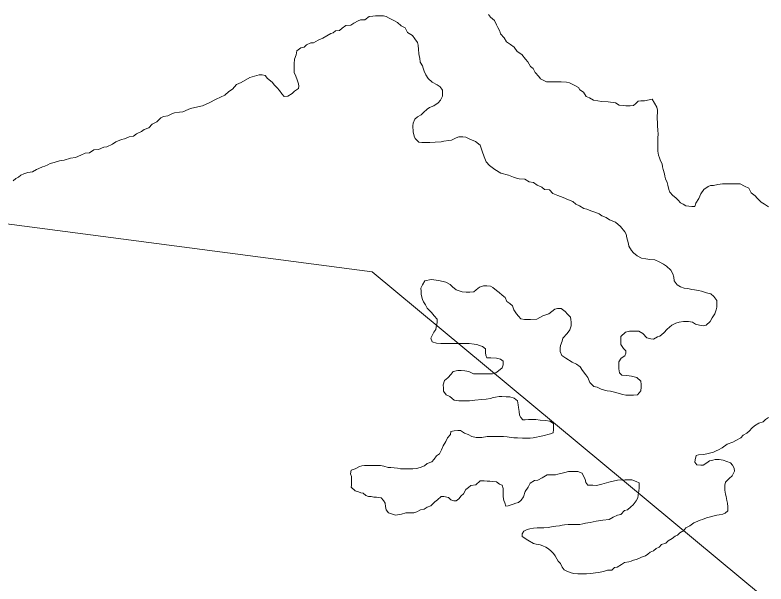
# Model space of a CAD drawing. Extents: x -1643653 to 4543381, y 1624270 to 13878484.
# Drawn here: x 803485 to 804105, y 9015281 to 9015750 of the extents above; entities that cross this region are included whole.
import ezdxf

# ---------------------------------------------------------------- set-up
doc = ezdxf.new("R2010")
doc.units = 0
doc.header["$LTSCALE"] = 160
doc.layers.add('60', color=7, linetype='Continuous', lineweight=13)

msp = doc.modelspace()

# ---------------------------------------------------------------- linework, layer by layer
at = {"layer": '60'}
for points in [[(807126, 9013554.3), (805831.2, 9014683.5), (804956.4, 9014561), (803779.5, 9015538.2), (802903.5, 9015653.1), (801522.3, 9016894.9), (800901.2, 9016842.4), (800376.3, 9017157.5), (799886.4, 9016711.1), (799746.4, 9016868.7), (799540.1, 9016834.7), (799794.2, 9017234.1), (799926.4, 9018248.5), (800734.8, 9018666.7), (801270.7, 9019718.2), (802746.2, 9020198.7), (804393.9, 9022148.4), (804477.4, 9023011.8), (804881.1, 9023304.3), (805354.3, 9023555), (806014.4, 9022695.6), (806410.3, 9021665.8)], [(803601.7, 9015661.8), (803605.2, 9015665.3), (803607.2, 9015666.3), (803610.8, 9015666.8), (803614.3, 9015668.5), (803616.5, 9015669.3), (803620.5, 9015670), (803623.3, 9015670.2), (803627.6, 9015672.2), (803629.6, 9015672.9), (803633.1, 9015673.7), (803639.6, 9015675.1), (803645.1, 9015677.6), (803650.8, 9015680.6), (803658, 9015683.9), (803661.2, 9015686.9), (803664.2, 9015688.9), (803667.5, 9015692.6), (803671.5, 9015694.3), (803678.6, 9015698.6), (803686.3, 9015700.8), (803688.8, 9015700.7), (803691.1, 9015700.2), (803693.1, 9015697.7), (803697.1, 9015694.7), (803698.8, 9015692.2), (803701, 9015689.9), (803703, 9015687.9), (803705, 9015685.1), (803707, 9015682.8), (803710, 9015683.1), (803713.5, 9015685.3), (803715.5, 9015687.3), (803718.8, 9015689.3), (803719, 9015691.3), (803718.8, 9015693.3), (803717.6, 9015696.5), (803716.6, 9015699.6), (803715.1, 9015702.6), (803715.1, 9015706.3), (803715.2, 9015709.8), (803715.5, 9015713.6), (803716.7, 9015717.3), (803717.3, 9015720.6), (803720.8, 9015723.1), (803723.3, 9015723.5), (803725.3, 9015725.5), (803728.8, 9015727), (803731.1, 9015727.2), (803735.1, 9015729.2), (803738.8, 9015730.9), (803742.1, 9015732.9), (803745.4, 9015734.7), (803747.4, 9015735.4), (803749.4, 9015737.1), (803752.7, 9015737.4), (803754.9, 9015739.3), (803757.9, 9015741.3), (803761.9, 9015741.8), (803764.5, 9015743.3), (803768, 9015745.3), (803770, 9015746), (803773.5, 9015746.2), (803777, 9015748.7), (803780.2, 9015749.2), (803782.2, 9015749.4), (803785.5, 9015749.4), (803788.8, 9015749.4), (803791, 9015748.9), (803793.5, 9015747.4), (803797, 9015745.8), (803800.5, 9015743.8), (803803.5, 9015741), (803806.7, 9015739.5), (803808.7, 9015735.5), (803812.9, 9015733.2), (803814.9, 9015730.4), (803817.1, 9015727.4), (803817.6, 9015725.2), (803817.8, 9015721.7), (803818, 9015718.4), (803818.5, 9015716.4), (803819, 9015714.4), (803819.2, 9015711.1), (803821, 9015708.1), (803821.7, 9015706.1), (803822.4, 9015703.8), (803823.9, 9015700.8), (803825.9, 9015697.6), (803829.1, 9015694.6), (803833.3, 9015692.5), (803835.6, 9015690.8), (803837.6, 9015688), (803837.5, 9015685.7), (803837.5, 9015683), (803836, 9015679.7), (803834, 9015677.7), (803830.5, 9015675), (803827, 9015673.8), (803824.9, 9015672.3), (803821.9, 9015669.6)], [(804010.8, 9015680.7), (804004.3, 9015679.2), (804001.3, 9015679.2), (803999.3, 9015679), (803997.2, 9015677), (803995.2, 9015675.3), (803992.5, 9015675), (803989, 9015675.1), (803986.7, 9015675.3), (803983.5, 9015675.8), (803980.5, 9015677.6), (803974.5, 9015678.4), (803969, 9015678.7), (803965.8, 9015679.2), (803962.3, 9015679.8), (803959, 9015681.8), (803956.3, 9015682.8), (803954.1, 9015686.3), (803951.1, 9015688.3), (803949.8, 9015690.3), (803946.3, 9015692.1), (803942.6, 9015694.2), (803939.9, 9015694.7), (803935.6, 9015694.9), (803931.9, 9015695), (803928.1, 9015695), (803923.4, 9015695), (803918.6, 9015697.3), (803917.1, 9015699.3), (803914.2, 9015702.6), (803912.4, 9015705.9), (803910.2, 9015707.6), (803908.2, 9015711.4), (803906.2, 9015713.7), (803903, 9015717.4), (803899.3, 9015720), (803896.8, 9015723.5), (803893.8, 9015725.8), (803890.6, 9015728), (803888.6, 9015731.3), (803885.6, 9015734.6), (803884.9, 9015736.6), (803883.4, 9015739.8), (803882.2, 9015741.9), (803880.5, 9015745.4), (803877.2, 9015748.4), (803875.5, 9015750.4)], [(804010.8, 9015680.7), (804004.3, 9015679.2), (804001.3, 9015679.2), (803999.3, 9015679), (803997.2, 9015677), (803995.2, 9015675.3), (803992.5, 9015675), (803989, 9015675.1), (803986.7, 9015675.3), (803983.5, 9015675.8), (803980.5, 9015677.6), (803974.5, 9015678.4), (803969, 9015678.7), (803965.8, 9015679.2), (803962.3, 9015679.8), (803959, 9015681.8), (803956.3, 9015682.8), (803954.1, 9015686.3), (803951.1, 9015688.3), (803949.8, 9015690.3), (803946.3, 9015692.1), (803942.6, 9015694.2), (803939.9, 9015694.7), (803935.6, 9015694.9), (803931.9, 9015695), (803928.1, 9015695), (803923.4, 9015695), (803918.6, 9015697.3), (803917.1, 9015699.3), (803914.2, 9015702.6), (803912.4, 9015705.9), (803910.2, 9015707.6), (803908.2, 9015711.4), (803906.2, 9015713.7), (803903, 9015717.4), (803899.3, 9015720), (803896.8, 9015723.5), (803893.8, 9015725.8), (803890.6, 9015728), (803888.6, 9015731.3), (803885.6, 9015734.6), (803884.9, 9015736.6), (803883.4, 9015739.8), (803882.2, 9015741.9), (803880.5, 9015745.4), (803877.2, 9015748.4), (803875.5, 9015750.4)], [(804106.7, 9015591.7), (804103.4, 9015593.9), (804100.7, 9015595.7), (804097.5, 9015599), (804095.7, 9015601), (804092.5, 9015603.3), (804090.5, 9015607.1), (804087, 9015608.8), (804083.3, 9015610.8), (804079.5, 9015610.9), (804074.8, 9015610.9), (804070.8, 9015610.9), (804068.8, 9015610.7), (804065, 9015610.2), (804061.5, 9015609.5), (804059, 9015609.5), (804057, 9015608.5), (804053.5, 9015606), (804051, 9015602.6), (804049.4, 9015598.6), (804046.7, 9015594.8), (804045.9, 9015592.1), (804043.6, 9015592.1), (804040.9, 9015592.4), (804038.6, 9015592.6), (804036.4, 9015593.9), (804034.1, 9015595.2), (804032.2, 9015597.2), (804030.4, 9015599.2), (804027.7, 9015601.2), (804025.2, 9015604), (804024.5, 9015606.2), (804023.8, 9015609.7), (804023, 9015611.8), (804021.8, 9015615), (804021.1, 9015617), (804020.8, 9015619), (804019.8, 9015622.5), (804019.4, 9015624.8), (804018.9, 9015627.3), (804017.7, 9015629.8), (804016.9, 9015632.3), (804015.9, 9015634.3), (804015.5, 9015637.8), (804015.5, 9015640.3), (804015.5, 9015645.1), (804015.5, 9015648.1), (804015.6, 9015652.4), (804015.3, 9015654.6), (804015.1, 9015659.1), (804015.1, 9015661.4), (804014.9, 9015664.4), (804014.9, 9015667.1), (804015, 9015669.1), (804015, 9015671.6), (804014.5, 9015673.9), (804010.8, 9015680.7)], [(804106.7, 9015591.7), (804103.4, 9015593.9), (804100.7, 9015595.7), (804097.5, 9015599), (804095.7, 9015601), (804092.5, 9015603.3), (804090.5, 9015607.1), (804087, 9015608.8), (804083.3, 9015610.8), (804079.5, 9015610.9), (804074.8, 9015610.9), (804070.8, 9015610.9), (804068.8, 9015610.7), (804065, 9015610.2), (804061.5, 9015609.5), (804059, 9015609.5), (804057, 9015608.5), (804053.5, 9015606), (804051, 9015602.6), (804049.4, 9015598.6), (804046.7, 9015594.8), (804045.9, 9015592.1), (804043.6, 9015592.1), (804040.9, 9015592.4), (804038.6, 9015592.6), (804036.4, 9015593.9), (804034.1, 9015595.2), (804032.2, 9015597.2), (804030.4, 9015599.2), (804027.7, 9015601.2), (804025.2, 9015604), (804024.5, 9015606.2), (804023.8, 9015609.7), (804023, 9015611.8), (804021.8, 9015615), (804021.1, 9015617), (804020.8, 9015619), (804019.8, 9015622.5), (804019.4, 9015624.8), (804018.9, 9015627.3), (804017.7, 9015629.8), (804016.9, 9015632.3), (804015.9, 9015634.3), (804015.5, 9015637.8), (804015.5, 9015640.3), (804015.5, 9015645.1), (804015.5, 9015648.1), (804015.6, 9015652.4), (804015.3, 9015654.6), (804015.1, 9015659.1), (804015.1, 9015661.4), (804014.9, 9015664.4), (804014.9, 9015667.1), (804015, 9015669.1), (804015, 9015671.6), (804014.5, 9015673.9), (804010.8, 9015680.7)], [(803821.9, 9015669.6), (803819.9, 9015667.8), (803816.9, 9015666.1), (803814.9, 9015664.1), (803813.3, 9015660.8), (803813.1, 9015658.6), (803813.5, 9015653.8), (803814.3, 9015650.1), (803815, 9015648.1), (803818.2, 9015645.1), (803820.5, 9015644.8), (803824.2, 9015644.8), (803827.2, 9015645), (803831.7, 9015645.2), (803836.5, 9015645.4), (803838.7, 9015645.9), (803842.8, 9015646.6), (803845, 9015646.9), (803848.8, 9015648.8), (803851, 9015649.6), (803854.5, 9015649.6), (803856.8, 9015649.3), (803860.3, 9015647.5), (803865, 9015645.7), (803868.7, 9015642.8), (803870.5, 9015637.7), (803872, 9015633), (803873.8, 9015629), (803876.4, 9015626), (803880.8, 9015622.7), (803880.8, 9015622.7), (803885.9, 9015619.5), (803885.9, 9015619.5), (803892.1, 9015618), (803892.1, 9015618), (803896.2, 9015616.4), (803898.7, 9015615.4), (803901, 9015614.9), (803905.5, 9015614.6), (803909.2, 9015612.3), (803912.7, 9015611.8), (803915.7, 9015609.8), (803919.7, 9015608), (803921.9, 9015606.2), (803926.1, 9015605.7), (803928.6, 9015602.9), (803932.9, 9015601.2), (803937.3, 9015599.6), (803941.6, 9015597.6), (803945.1, 9015596.1), (803947.6, 9015594.1), (803950.8, 9015592.5), (803954.3, 9015590.5), (803956.8, 9015590), (803960, 9015588.5), (803963.5, 9015587.4), (803967, 9015585.9), (803969.2, 9015584.4), (803972.7, 9015582.9), (803975.5, 9015581.1), (803980.5, 9015579.1), (803984.5, 9015575.7), (803988.2, 9015571.2), (803989.2, 9015569.2), (803989.7, 9015566.2), (803990.4, 9015564.2), (803991.1, 9015561.4), (803991.6, 9015559.4), (803993.6, 9015555.9), (803995.3, 9015553.8), (803998.3, 9015551.3), (804001.8, 9015549.3), (804005.5, 9015549), (804008.8, 9015548.3), (804012.8, 9015548), (804016.5, 9015546.5), (804020.2, 9015544.4), (804022.5, 9015542.7), (804026.2, 9015539.4), (804027.7, 9015536.4), (804028.7, 9015533.8), (804028.9, 9015530.6), (804031.4, 9015527.3), (804034.1, 9015525.8), (804037.1, 9015524.8), (804040.1, 9015524.3), (804043.4, 9015523.7), (804045.8, 9015523.2), (804049.1, 9015522.7), (804051.6, 9015522.2), (804055.6, 9015520.9), (804059.3, 9015519.9), (804061.6, 9015517.9), (804064, 9015514.6), (804064, 9015512.6), (804064, 9015509.1), (804063.7, 9015506.8), (804062.5, 9015503.6), (804060.4, 9015500.1), (804058.7, 9015497.1), (804055.4, 9015494.1)], [(803483.3, 9015613.3), (803485.3, 9015615.1), (803487.6, 9015616.3), (803489.6, 9015617.8), (803492.1, 9015619), (803495.3, 9015620.2), (803499.1, 9015620.7), (803502.4, 9015622.7), (803504.4, 9015623.4), (803507.4, 9015624.7), (803509.4, 9015625.4), (803511.7, 9015626.4), (803513.7, 9015627.6), (803516.9, 9015628.4), (803521.4, 9015629.8), (803525.4, 9015630.3), (803530.5, 9015632), (803534.7, 9015632.5), (803539, 9015634.5), (803542.5, 9015636.2), (803546.2, 9015636.4), (803549.8, 9015638.7), (803553.5, 9015639.1), (803558, 9015640.9), (803560.5, 9015641.3), (803565.3, 9015643.6), (803567.8, 9015645.3), (803572.6, 9015647.3), (803575.1, 9015648), (803578.9, 9015649.5), (803582.6, 9015650.2), (803585.1, 9015652), (803589.2, 9015653.9), (803591.2, 9015655.7), (803595.2, 9015657.1), (803598, 9015660.1), (803601.7, 9015661.8)], [(803871.6, 9015526.5), (803868.3, 9015525.4), (803865.5, 9015523.4), (803863.6, 9015521.6), (803860.3, 9015521.3), (803857.3, 9015521.4), (803853.8, 9015521.6), (803851.3, 9015522.4), (803848.9, 9015523.2), (803845.9, 9015525.7), (803843.9, 9015527.7), (803840.4, 9015529.5), (803834.7, 9015531.1), (803828.4, 9015531.7), (803823.1, 9015530.7)], [(803823.1, 9015530.7), (803821, 9015527.4), (803819.7, 9015524.8), (803820.1, 9015522.1), (803820.1, 9015519.7), (803820.6, 9015517.3), (803821, 9015515.4), (803821.9, 9015513.4), (803823.6, 9015511), (803824.9, 9015508.2), (803828.6, 9015504.6), (803830.8, 9015501.9), (803833.1, 9015499.1), (803833.1, 9015496.1), (803832.8, 9015494.1), (803832, 9015490.6), (803830.5, 9015488.3), (803829, 9015485.6), (803828, 9015483.4), (803829.2, 9015480.3), (803832.7, 9015479.3), (803836.2, 9015479.1), (803839.4, 9015479), (803842.7, 9015479), (803846.2, 9015479), (803850.7, 9015479), (803854.2, 9015478.9), (803857.7, 9015478.9), (803859.7, 9015478.9), (803863.7, 9015478.6), (803865.9, 9015478.1), (803868.2, 9015477.3), (803870.7, 9015476.6), (803873.2, 9015474.6), (803873.1, 9015471.3), (803873.4, 9015469.3), (803874.3, 9015467.3), (803877.6, 9015467.3), (803882.1, 9015467), (803885.6, 9015466.2), (803887.8, 9015464.4), (803887.8, 9015461.4), (803887, 9015458.9), (803883.8, 9015456.5), (803881.8, 9015454.7), (803878.8, 9015454), (803874.5, 9015454), (803870, 9015454), (803865.5, 9015454.1), (803863.2, 9015454.1), (803859.3, 9015455.9), (803856, 9015456.6), (803853, 9015456.7), (803850.3, 9015456.7), (803846.5, 9015456), (803844.7, 9015453.7), (803842, 9015450.7), (803839.4, 9015448.5), (803838.2, 9015445), (803838.4, 9015442.2), (803838.4, 9015439.7), (803840.6, 9015436.7), (803843.8, 9015435.2), (803847.3, 9015432.2), (803851.1, 9015431.6), (803853.1, 9015431.6), (803855.3, 9015431.6), (803859.8, 9015431.8), (803864.3, 9015432.3), (803870.1, 9015432.8), (803873.8, 9015433.2), (803877.3, 9015433.7), (803879.4, 9015434.5), (803881.4, 9015434.7), (803884.4, 9015435.2), (803886.6, 9015435.2), (803890.1, 9015435.1), (803893.1, 9015435.1), (803896.9, 9015433.8), (803899.6, 9015431.6), (803900.1, 9015428.3), (803900.3, 9015426.3), (803900.8, 9015423), (803901.3, 9015420), (803902.2, 9015418), (803904, 9015416), (803906, 9015416), (803908.5, 9015416.2), (803910.5, 9015416.2), (803914.7, 9015416.2), (803918.2, 9015415.9), (803922.7, 9015415.6), (803926.2, 9015414.9), (803929.2, 9015413.1), (803929.2, 9015411.1), (803929.2, 9015408.1), (803928.9, 9015405.3), (803926.7, 9015404.6), (803920.4, 9015402.9), (803912.4, 9015401.2), (803909.9, 9015401)], [(804055.4, 9015494.1), (804053.1, 9015493.6), (804049.9, 9015494.2), (804046.6, 9015494.9), (804043.9, 9015496.7), (804040.7, 9015497.2), (804036.7, 9015497.2), (804033.1, 9015496.5), (804030.4, 9015495.8), (804027.1, 9015494.1), (804025.1, 9015492.6), (804023.1, 9015490.8), (804020.3, 9015487.8), (804017.1, 9015485.1), (804015, 9015484.4), (804011.8, 9015482.6), (804009.5, 9015482.9), (804006.3, 9015483.7), (804003.1, 9015487.2), (803999.8, 9015489.2), (803996.3, 9015489.2), (803992.1, 9015489.3), (803988.6, 9015488.3), (803985, 9015484.8), (803985, 9015481.3), (803985, 9015478.3), (803987.2, 9015475), (803989, 9015473), (803988.9, 9015471), (803988.2, 9015468.8), (803985.2, 9015466.8), (803983.1, 9015463.8), (803983.1, 9015461.6), (803983.1, 9015458.1), (803983.8, 9015454.8), (803985.8, 9015452.8), (803989.8, 9015452.7), (803993.8, 9015452), (803998, 9015450.9), (804001.3, 9015447.9), (804001.7, 9015445.2), (804001.7, 9015442.9), (804001.5, 9015439.9), (803998.7, 9015436.7), (803995.4, 9015436.4), (803992.9, 9015436.5), (803988.9, 9015436.5), (803986.4, 9015437), (803981.7, 9015438.3), (803978.4, 9015439.1), (803976.2, 9015439.8), (803973.7, 9015439.9), (803971.5, 9015440.5), (803968.5, 9015441.3), (803965.3, 9015443.1), (803962.6, 9015443.6), (803959.3, 9015446.8), (803957.6, 9015451.1), (803956.1, 9015453.1), (803953.2, 9015456.7), (803951.4, 9015459.7), (803948.2, 9015461.9), (803944.7, 9015463.7), (803939.5, 9015467), (803936.2, 9015469), (803934.8, 9015472.3), (803934.8, 9015475.5), (803935.1, 9015477.5), (803936.3, 9015481), (803937.1, 9015483.3), (803940.6, 9015487.3), (803942.7, 9015490.3), (803943.9, 9015493.5), (803943.9, 9015496.5), (803943.7, 9015498.8), (803943.2, 9015500.8), (803940.7, 9015503.3), (803939, 9015505.3), (803935.5, 9015507.8), (803932.5, 9015507.8), (803930.5, 9015507.4), (803925.5, 9015503.6), (803920.5, 9015501.9), (803915.5, 9015499), (803910.2, 9015498.7), (803905.4, 9015498.8), (803902.2, 9015499.5), (803900.5, 9015501.6), (803898.7, 9015503.6), (803896.5, 9015506.8), (803895.5, 9015510.1), (803893.3, 9015511.9), (803890.8, 9015513.8), (803889.5, 9015516.9), (803886.9, 9015518.9), (803884.5, 9015521), (803882.3, 9015522.8), (803879.2, 9015525.2), (803877.3, 9015526.3), (803874.2, 9015526.5), (803871.6, 9015526.5)], [(804065.6, 9015391.2), (804068.4, 9015392.9), (804072.7, 9015395.9), (804077.4, 9015397.6), (804079.9, 9015399.1), (804083.9, 9015401.3), (804086, 9015403.3), (804089, 9015405), (804091.2, 9015407), (804093, 9015409.2), (804095.3, 9015411.2), (804098.8, 9015413.2), (804102.3, 9015414.5), (804104.3, 9015416.4), (804106.8, 9015417.9)], [(803909.9, 9015401), (803906.6, 9015401), (803903.6, 9015401), (803899.6, 9015401.3), (803896.6, 9015401.3), (803894.4, 9015401.6), (803890.9, 9015402.1), (803887.9, 9015402.3), (803885.1, 9015402.4), (803883.1, 9015402.4), (803880.1, 9015402.4), (803877.1, 9015402.4), (803874.4, 9015402.2), (803870.1, 9015401.5), (803868.1, 9015401.5), (803865.3, 9015401.5), (803861.8, 9015402.3), (803858.9, 9015404), (803855.9, 9015405.1), (803852.6, 9015407.3), (803850.4, 9015407.3), (803847.4, 9015407.1), (803844.6, 9015406.4), (803844.1, 9015403.9), (803841.8, 9015401.2), (803840.3, 9015398.2), (803838.3, 9015394.7), (803836.8, 9015391.2), (803835.2, 9015387.9), (803832.7, 9015386.4), (803830.7, 9015383.5), (803828.7, 9015381.5), (803824.9, 9015380), (803822.7, 9015378.2), (803819.1, 9015376.8), (803816.1, 9015375.8), (803813.1, 9015375.6), (803811.1, 9015375.6), (803809.1, 9015375.6), (803806.9, 9015375.6), (803804.9, 9015375.6), (803802.9, 9015375.6), (803800.4, 9015376.1), (803795.1, 9015376.8), (803792.8, 9015376.8), (803789.1, 9015377.8), (803786.4, 9015378.3), (803783.4, 9015378.4), (803781.3, 9015378.4), (803779.1, 9015378.4), (803775.8, 9015378.4), (803773.1, 9015378.4), (803771.1, 9015378.2), (803769.1, 9015377.5), (803765.6, 9015375.7), (803762.3, 9015374.5), (803761.8, 9015371.5), (803762.5, 9015369.2), (803762.5, 9015366), (803762.5, 9015364), (803762.5, 9015362), (803762.2, 9015360.4)], [(803908, 9015316.8), (803912.7, 9015314.1), (803915, 9015313.5), (803918.2, 9015313), (803920.4, 9015312), (803922.9, 9015311), (803925.2, 9015309.7), (803927.4, 9015307.7), (803929.4, 9015305.7), (803930.6, 9015303.7), (803931.9, 9015301.4), (803933.1, 9015299.4), (803935.1, 9015297.4), (803936.3, 9015294.4), (803938.1, 9015292.4), (803940.3, 9015291.1), (803943.8, 9015289.8), (803946, 9015289.3), (803949.3, 9015289), (803951.3, 9015289), (803954.5, 9015289), (803956.5, 9015289), (803960, 9015289.2), (803964, 9015289.7), (803966.3, 9015290.2), (803970.6, 9015290.9), (803973.8, 9015292.1), (803977.3, 9015292.1), (803979.6, 9015294.1), (803981.8, 9015294.6), (803985.3, 9015296.6), (803987.9, 9015298.3), (803991.4, 9015299), (803993.4, 9015299.5), (803995.4, 9015300.2), (803997.4, 9015300.7), (803999.7, 9015301.7), (804001.9, 9015302.7), (804005.2, 9015303.9), (804007.2, 9015305.2), (804009.2, 9015306.9), (804011.7, 9015307.9), (804014, 9015309.9), (804016.5, 9015311.1), (804018.5, 9015313.1), (804022, 9015314.3), (804024, 9015316.1), (804027.3, 9015318.1), (804029.6, 9015320.1), (804031.6, 9015320.8), (804033.6, 9015322.8), (804036.8, 9015324.8), (804038.6, 9015327), (804041.9, 9015328.7), (804045.1, 9015331), (804048.4, 9015332.4), (804050.4, 9015333.2), (804052.4, 9015333.9), (804055.7, 9015335.1), (804057.7, 9015335.6), (804060.9, 9015336.6), (804064, 9015337.3), (804066, 9015337.6), (804069, 9015338.3), (804071, 9015339.1), (804073.2, 9015341), (804073.2, 9015344.3), (804073, 9015347.3), (804072.5, 9015349.6), (804071.8, 9015352.8), (804071.3, 9015354.8), (804070.6, 9015358.1), (804070.6, 9015360.1), (804070.6, 9015362.1), (804071.2, 9015364.6), (804074.4, 9015367.6), (804076.7, 9015369.8), (804078.7, 9015373.8), (804078.5, 9015376.1), (804077, 9015378.6), (804075.5, 9015380.6), (804072.3, 9015381.8), (804069.3, 9015382.9), (804066.1, 9015383.4), (804062.8, 9015383.4), (804060.8, 9015382.7), (804058, 9015382.2), (804056, 9015380.5), (804052.8, 9015378.7), (804050.8, 9015378.7), (804047.5, 9015379), (804046, 9015381), (804046.3, 9015383), (804047.1, 9015386.5), (804049.1, 9015387.3), (804053.3, 9015387.5), (804057.1, 9015388.2), (804059.3, 9015388.7), (804061.3, 9015389.4), (804063.6, 9015390.4), (804065.6, 9015391.2)], [(803809.3, 9015339.3), (803811.3, 9015339.3), (803814.1, 9015339.2), (803816.4, 9015340), (803819.4, 9015341.7), (803822.6, 9015342.4), (803824.9, 9015343.9), (803827.9, 9015345.2), (803831.4, 9015348.4), (803833.4, 9015350.1), (803836.5, 9015352.9), (803838.7, 9015352.8), (803842.5, 9015352.1), (803844.5, 9015350.1), (803846.9, 9015349.3), (803848.9, 9015349.3), (803851, 9015351), (803853, 9015353.3), (803855, 9015355), (803857, 9015358.5), (803859, 9015360.2), (803861, 9015362), (803865.1, 9015362.4), (803868.8, 9015365.7), (803872.1, 9015365.7), (803874.6, 9015365.4), (803876.8, 9015365.4), (803879.3, 9015365.3), (803882.3, 9015364.8), (803884.6, 9015363.1), (803886.8, 9015362.1), (803887.8, 9015359.3), (803887.8, 9015357.3), (803887.8, 9015354.5), (803887.7, 9015352.5), (803888.2, 9015349.5), (803889, 9015347.5), (803889.9, 9015344.8), (803891.9, 9015345), (803895.9, 9015346.5), (803898.2, 9015347.2), (803900.5, 9015347.9), (803902.7, 9015349.9), (803904.5, 9015352.4), (803906, 9015356.9), (803908.3, 9015360.4), (803910.1, 9015363.9), (803913.6, 9015365.9), (803916.3, 9015366.4), (803919.9, 9015368.3), (803924.1, 9015370.6), (803928.9, 9015370.8), (803930.9, 9015370.8), (803932.9, 9015371.3), (803936.4, 9015372), (803938.7, 9015372.7), (803941.7, 9015373.5), (803945.2, 9015373.4), (803947.4, 9015373.4), (803949.4, 9015373.4), (803952.9, 9015372.1), (803954.4, 9015369.1), (803955.4, 9015367.1), (803956.1, 9015364.3), (803957.6, 9015362.1)], [(803957.6, 9015362.1), (803961.8, 9015362.1), (803964.8, 9015362), (803967.1, 9015362.3), (803969.3, 9015363), (803974.9, 9015364.7), (803982.1, 9015366.4), (803988.4, 9015366.6), (803993.9, 9015366.6), (803997.6, 9015365.3), (804000.1, 9015364.1), (804000.1, 9015362.1), (804000.1, 9015359.6), (803999.8, 9015357.5), (803999.1, 9015354), (803998.8, 9015351.8), (803997.5, 9015349.1), (803995, 9015345.8), (803993, 9015344.3), (803990.5, 9015341.8), (803987.9, 9015341.1), (803984.9, 9015337.9), (803982.2, 9015337.4), (803978.4, 9015335.7), (803975.1, 9015333.9), (803970.1, 9015333.2), (803964.6, 9015332.5), (803961.9, 9015332), (803959.6, 9015331.3), (803955.8, 9015330.8), (803953.6, 9015330.3), (803951.1, 9015329.6), (803947.6, 9015329.6), (803944.6, 9015329.6), (803941.3, 9015329.6), (803938.3, 9015329.4), (803936.3, 9015329.2)], [(803762.2, 9015360.4), (803765.6, 9015357.4), (803768.2, 9015356.7), (803770.1, 9015355.9), (803772, 9015355.6), (803774.2, 9015353.5), (803776.4, 9015352.8), (803778.7, 9015352.8), (803780.9, 9015352.2), (803783.2, 9015352.2), (803786.9, 9015351.7), (803788.9, 9015349.4), (803790.2, 9015347.4), (803790.6, 9015344.4), (803791.1, 9015341.7), (803793.1, 9015339.2), (803793.1, 9015339.2), (803793.1, 9015339.2), (803793.1, 9015339.2), (803798.8, 9015337.3), (803798.8, 9015337.3), (803798.8, 9015337.3), (803803.8, 9015338.3), (803807.3, 9015339.3), (803809.3, 9015339.3)], [(803936.3, 9015329.2), (803934.3, 9015328.7), (803931.3, 9015328.2), (803929.1, 9015328), (803924.8, 9015327.2), (803921.3, 9015327), (803918.1, 9015327), (803915.8, 9015326.8), (803912.8, 9015326.6), (803909.8, 9015326.1), (803907.5, 9015325.6), (803904.8, 9015324.1), (803903.5, 9015321.9), (803903.5, 9015319.9), (803908, 9015316.8)]]:
    msp.add_lwpolyline(points, dxfattribs=at)
at = {"layer": '60', "lineweight": 25}
msp.add_spline([(814781, 9009175.5), (814787.2, 9009173.4), (814796.9, 9009173.4), (814799.4, 9009172.4), (814805.1, 9009174.5), (814805.6, 9009176.5), (814811.7, 9009179.5), (814811.7, 9009179.5), (814801.5, 9009181), (814790.7, 9009181.5), (814784.1, 9009183.1), (814777.4, 9009185.1), (814778.4, 9009175.5)], degree=3, dxfattribs=at)

doc.saveas('drawing.dxf')
